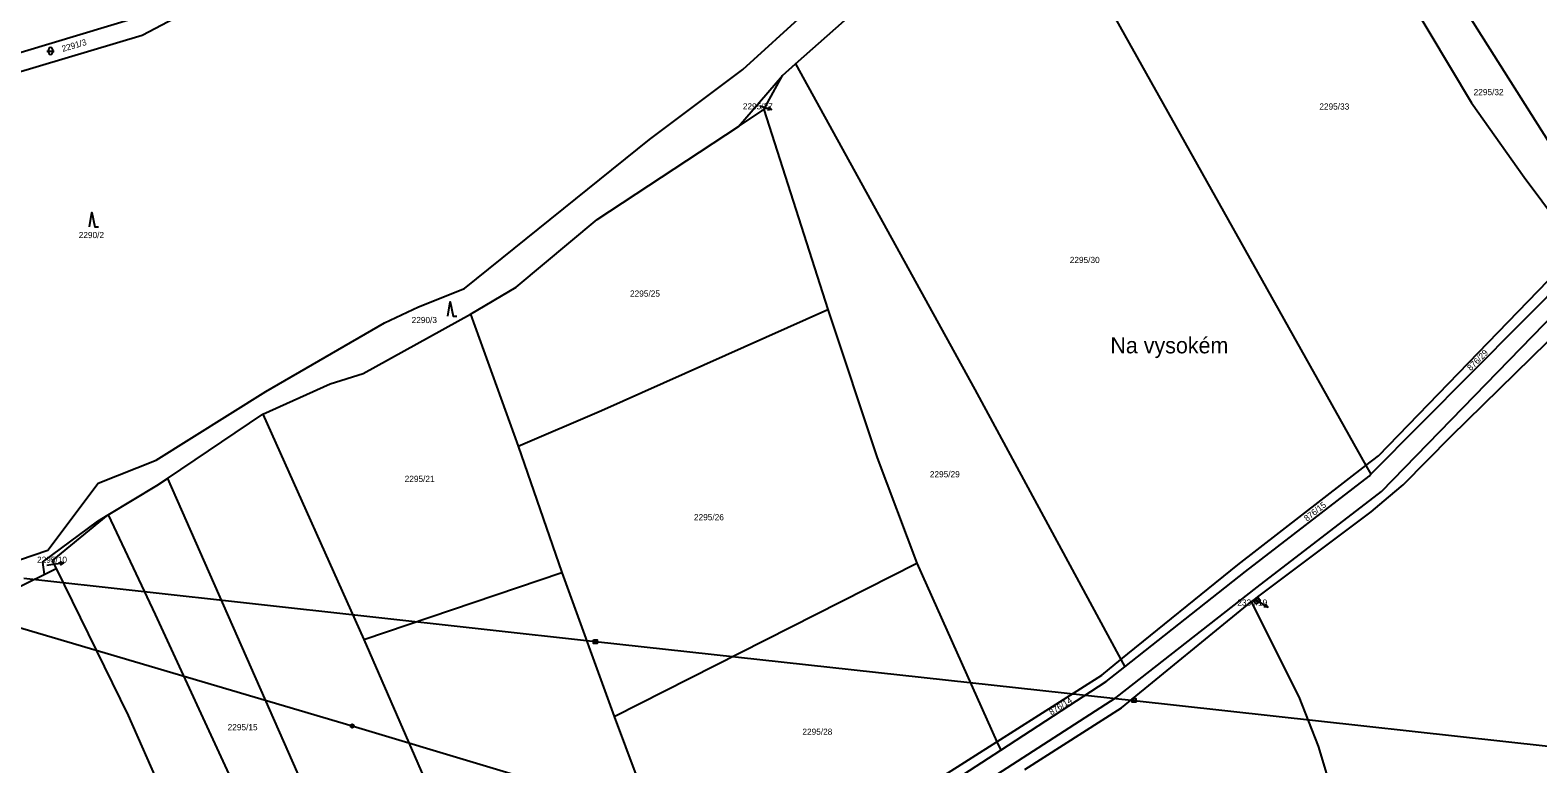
# Model space of a CAD drawing. Extents: x -785744 to -782822, y -1067550 to -1063910.
# Drawn here: x -784893.8 to -784479.9, y -1066768.1 to -1066566.5 of the extents above; entities that cross this region are included whole.
import ezdxf

# ---------------------------------------------------------------- set-up
doc = ezdxf.new("R2010")
doc.units = 0
for name, color, linetype in [('Hranice parcel', 7, 'Continuous'), ('Parcelní čísla', 7, 'Continuous'), ('Pop_ČP_popisy', 7, 'Continuous'), ('Poz_předměty', 7, 'Continuous'), ('Vnitřní kresba', 7, 'Continuous'), ('Značky budov', 7, 'Continuous'), ('Značky kultur', 7, 'Continuous')]:
    doc.layers.add(name, color=color, linetype=linetype)

msp = doc.modelspace()

# ---------------------------------------------------------------- linework, layer by layer
at = {"layer": 'Hranice parcel'}
for p, q in [((-784614.36, -1066530.34), (-784527.07, -1066686.2)), ((-784525.74, -1066688.58), (-784466.97, -1066629.26)), ((-784527.07, -1066686.2), (-784523.62, -1066683.52)), ((-784562.2, -1066713.43), (-784527.07, -1066686.2)), ((-784527.07, -1066686.2), (-784525.74, -1066688.58)), ((-784526.23, -1066689.08), (-784525.74, -1066688.58)), ((-784558.54, -1066723.66), (-784558.02, -1066723.24)), ((-784558.02, -1066723.24), (-784556.88, -1066722.31)), ((-784556.88, -1066722.31), (-784556.75, -1066722.2))]:
    msp.add_line(p, q, dxfattribs=at)
for points in [[(-784511.35, -1066542.69), (-784462.31, -1066620.35)], [(-784683.63, -1066575.79), (-784655.24, -1066550.52)], [(-784521.22, -1066547.69), (-784498.13, -1066586.49)], [(-784863, -1066567.89), (-784834.46, -1066552.79)], [(-784941.9, -1066586.34), (-784864.93, -1066563.15)], [(-784698.08, -1066577.39), (-784680.81, -1066561.64)], [(-784941.55, -1066591.34), (-784863, -1066567.89)], [(-784687.22, -1066578.99), (-784683.63, -1066575.79)], [(-784683.63, -1066575.79), (-784634.44, -1066665.3)], [(-784723.75, -1066596.62), (-784698.08, -1066577.39)], [(-784699.3, -1066592.99), (-784687.22, -1066578.99)], [(-784692.4, -1066588.39), (-784687.22, -1066578.99)], [(-784699.3, -1066592.99), (-784692.4, -1066588.39)], [(-784692.4, -1066588.39), (-784674.79, -1066643.3)], [(-784498.13, -1066586.49), (-784483.66, -1066606.96)], [(-784774.53, -1066637.53), (-784723.75, -1066596.62)], [(-784738.07, -1066618.58), (-784699.3, -1066592.99)], [(-784483.66, -1066606.96), (-784468.78, -1066626.84)], [(-784760.36, -1066637.19), (-784738.07, -1066618.58)], [(-784523.62, -1066683.52), (-784468.78, -1066626.84)], [(-784787.13, -1066642.56), (-784774.53, -1066637.53)], [(-784772.84, -1066644.63), (-784760.36, -1066637.19)], [(-784503.7, -1066678.07), (-784463.92, -1066639.18)], [(-784802.32, -1066660.92), (-784772.84, -1066644.63)], [(-784796.46, -1066646.98), (-784787.13, -1066642.56)], [(-784772.84, -1066644.63), (-784759.79, -1066680.82)], [(-784736.95, -1066671.08), (-784674.79, -1066643.3)], [(-784674.79, -1066643.3), (-784661.29, -1066684.04)], [(-784829.02, -1066665.79), (-784796.46, -1066646.98)], [(-784811.43, -1066663.69), (-784802.32, -1066660.92)], [(-784859.17, -1066684.74), (-784829.02, -1066665.79)], [(-784829.9, -1066672.09), (-784811.43, -1066663.69)], [(-784634.44, -1066665.3), (-784594.34, -1066739.5)], [(-784759.79, -1066680.82), (-784736.95, -1066671.08)], [(-784856.04, -1066689.71), (-784829.9, -1066672.09)], [(-784829.9, -1066672.09), (-784802.2, -1066733.99)], [(-784516.82, -1066691.5), (-784503.7, -1066678.07)], [(-784759.79, -1066680.82), (-784747.83, -1066715.55)], [(-784875.09, -1066690.97), (-784859.17, -1066684.74)], [(-784661.29, -1066684.04), (-784650.35, -1066713.03)], [(-784888.94, -1066709.42), (-784875.09, -1066690.97)], [(-784872.37, -1066699.76), (-784858.96, -1066691.68)], [(-784858.96, -1066691.68), (-784856.04, -1066689.71)], [(-784856.04, -1066689.71), (-784814.06, -1066785.11)], [(-784560.13, -1066715.31), (-784526.23, -1066689.08)], [(-784520.84, -1066694.86), (-784516.82, -1066691.5)], [(-784525.64, -1066698.87), (-784520.84, -1066694.86)], [(-784887.69, -1066712.31), (-784872.37, -1066699.76)], [(-784875.19, -1066701.46), (-784872.37, -1066699.76)], [(-784872.37, -1066699.76), (-784859.44, -1066727.13)], [(-784556.75, -1066722.2), (-784525.64, -1066698.87)], [(-784890.41, -1066712.75), (-784875.19, -1066701.46)], [(-784923.89, -1066721.35), (-784888.94, -1066709.42)], [(-784887.69, -1066712.31), (-784886.63, -1066714.47)], [(-784944.76, -1066742.92), (-784889.96, -1066716.1)], [(-784890.41, -1066712.75), (-784889.96, -1066716.1)], [(-784889.96, -1066716.1), (-784886.63, -1066714.47)], [(-784886.63, -1066714.47), (-784866.87, -1066754.82)], [(-784802.2, -1066733.99), (-784747.83, -1066715.55)], [(-784747.83, -1066715.55), (-784733.47, -1066755.11)], [(-784733.47, -1066755.11), (-784650.35, -1066713.03)], [(-784650.35, -1066713.03), (-784628.37, -1066762.06)], [(-784594.34, -1066739.5), (-784562.2, -1066713.43)], [(-784593.26, -1066741.5), (-784560.13, -1066715.31)], [(-784594.16, -1066752.74), (-784558.54, -1066723.66)], [(-784558.54, -1066723.66), (-784545.45, -1066749.7)], [(-784557.95, -1066723.34), (-784558.02, -1066723.24)], [(-784557.31, -1066724.26), (-784557.95, -1066723.34)], [(-784556.1, -1066723.42), (-784557.31, -1066724.26)], [(-784556.88, -1066722.31), (-784556.78, -1066722.45)], [(-784556.78, -1066722.45), (-784556.1, -1066723.42)], [(-784859.44, -1066727.13), (-784837.57, -1066774.56)], [(-784802.2, -1066733.99), (-784780.82, -1066782.97)], [(-784599.6, -1066743.76), (-784594.34, -1066739.5)], [(-784598.37, -1066745.54), (-784593.26, -1066741.5)], [(-784594.34, -1066739.5), (-784593.26, -1066741.5)], [(-784628.37, -1066762.06), (-784599.6, -1066743.76)], [(-784627.34, -1066764.37), (-784598.37, -1066745.54)], [(-784545.45, -1066749.7), (-784540.2, -1066763.28)], [(-784620.71, -1066769.64), (-784594.16, -1066752.74)], [(-784866.87, -1066754.82), (-784857.97, -1066775.01)], [(-784733.47, -1066755.11), (-784727.2, -1066771.75)], [(-784674.09, -1066791.14), (-784628.37, -1066762.06)], [(-784628.37, -1066762.06), (-784627.34, -1066764.37)], [(-784672.16, -1066793.5), (-784627.34, -1066764.37)], [(-784540.2, -1066763.28), (-784530.77, -1066794.6)]]:
    msp.add_lwpolyline(points, dxfattribs=at)
at = {"layer": 'Pop_ČP_popisy'}
for p, q in [((-784693.11, -1066587.48), (-784690.23, -1066588.33)), ((-784887.57, -1066713.3), (-784884.6, -1066712.89)), ((-784556.59, -1066723.57), (-784553.99, -1066725.07))]:
    msp.add_line(p, q, dxfattribs=at)
for points in [[(-784693.5, -1066587.36), (-784693.11, -1066587.48)], [(-784691.05, -1066587.57), (-784690.23, -1066588.33), (-784691.33, -1066588.53)], [(-784885.66, -1066712.53), (-784884.6, -1066712.89), (-784885.52, -1066713.52)], [(-784889.14, -1066713.52), (-784887.57, -1066713.3)], [(-784557, -1066723.34), (-784556.59, -1066723.57)], [(-784554.61, -1066724.13), (-784553.99, -1066725.07), (-784555.11, -1066725)]]:
    msp.add_lwpolyline(points, dxfattribs=at)
at = {"layer": 'Poz_předměty'}
for points in [[(-784895.52, -1066717.11), (-784738.6, -1066734.55)], [(-784910.41, -1066726.64), (-784805.35, -1066757.72)], [(-784738.6, -1066734.55), (-784590.71, -1066750.71)], [(-784590.71, -1066750.71), (-784451.36, -1066766.13)], [(-784805.35, -1066757.72), (-784695.62, -1066790.63)]]:
    msp.add_lwpolyline(points, dxfattribs=at)
for points in [[(-784739.1, -1066734.05), (-784738.1, -1066734.05), (-784738.1, -1066735.05), (-784739.1, -1066735.05)], [(-784591.21, -1066750.21), (-784590.21, -1066750.21), (-784590.21, -1066751.21), (-784591.21, -1066751.21)]]:
    msp.add_lwpolyline(points, close=True, dxfattribs=at)
msp.add_circle((-784805.35, -1066757.72), 0.5, dxfattribs=at)
at = {"layer": 'Vnitřní kresba'}
msp.add_line((-784557.95, -1066723.34), (-784556.78, -1066722.45), dxfattribs=at)
for points in [[(-784522.79, -1066693.3), (-784465.37, -1066634.18)], [(-784556.96, -1066719.57), (-784522.79, -1066693.3)], [(-784595.65, -1066749.92), (-784556.96, -1066719.57)], [(-784669.64, -1066797.69), (-784595.65, -1066749.92)]]:
    msp.add_lwpolyline(points, dxfattribs=at)
at = {"layer": 'Značky budov'}
msp.add_circle((-784557.09, -1066723.33), 0.175, dxfattribs=at)
at = {"layer": 'Značky kultur'}
for p, q in [((-784888.66, -1066572.79), (-784888.66, -1066571.79)), ((-784887.66, -1066571.79), (-784887.66, -1066572.79)), ((-784889.16, -1066572.29), (-784887.16, -1066572.29))]:
    msp.add_line(p, q, dxfattribs=at)
for points in [[(-784877.5, -1066620.61), (-784876.8, -1066616.61), (-784876, -1066620.61), (-784875, -1066620.61)], [(-784779.12, -1066645.17), (-784778.42, -1066641.17), (-784777.62, -1066645.17), (-784776.62, -1066645.17)]]:
    msp.add_lwpolyline(points, dxfattribs=at)
for centre, start, end in [((-784888.16, -1066571.79), 0, 180), ((-784888.16, -1066572.79), 180, 0)]:
    msp.add_arc(centre, 0.5, start, end, dxfattribs=at)

# ---------------------------------------------------------------- texts
at = {"layer": 'Parcelní čísla'}
for s, rotation, p in [('2291/3', 16.3638, (-784884.8, -1066572.54)), ('876/29', 45.0005, (-784498.29, -1066660.26)), ('876/15', 38.2073, (-784543.26, -1066701.61)), ('876/14', 32.2843, (-784613.41, -1066754.84))]:
    msp.add_text(s, height=1.7, rotation=rotation, dxfattribs=at).set_placement(p)
for s, height, p in [('2295/32', 1.7, (-784497.5, -1066584.42)), ('2295/27', 0.1, (-784693.5, -1066587.36)), ('2295/33', 1.7, (-784539.86, -1066588.39)), ('2290/2', 1.7, (-784880.43, -1066623.69)), ('2295/30', 1.7, (-784608.38, -1066630.54)), ('2295/25', 1.7, (-784729.09, -1066639.78)), ('2290/3', 1.7, (-784789.04, -1066647.04)), ('2295/29', 1.7, (-784646.79, -1066689.41)), ('2295/21', 1.7, (-784790.95, -1066690.68)), ('2295/26', 1.7, (-784711.54, -1066701.21)), ('2295/10', 0.1, (-784889.14, -1066713.52)), ('2336/19', 0.1, (-784557.03, -1066723.36)), ('2295/15', 1.7, (-784839.55, -1066758.91)), ('2295/28', 1.7, (-784681.77, -1066760.15))]:
    msp.add_text(s, height=height, dxfattribs=at).set_placement(p)
at = {"layer": 'Pop_ČP_popisy'}
for s, height, p in [('2295/27', 1.7, (-784698.12, -1066588.33)), ('Na vysokém', 4.4, (-784597.22, -1066655.35)), ('2295/10', 1.7, (-784891.87, -1066712.89)), ('2336/19', 1.7, (-784562.37, -1066724.67))]:
    msp.add_text(s, height=height, dxfattribs=at).set_placement(p)

doc.saveas('drawing.dxf')
